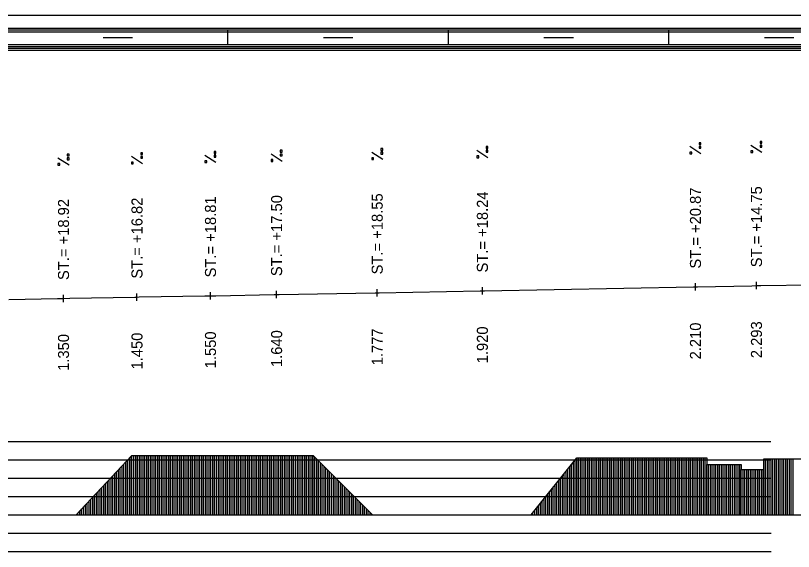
# Model space of a CAD drawing. Extents: x 2 to 10148, y 0 to 380.
# Drawn here: x 427.6 to 533.5, y 307 to 380 of the extents above; entities that cross this region are included whole.
import ezdxf

# ---------------------------------------------------------------- set-up
doc = ezdxf.new("R2010")
doc.units = 0
for name, color, linetype in [('NIVELETA_CARA', 7, 'Continuous'), ('NIVELETA_TEXT', 7, 'Continuous'), ('RAM', 7, 'Continuous'), ('ZRYCHL_CARA_C', 7, 'Continuous'), ('ZRYCHL_RASTR', 7, 'Continuous')]:
    doc.layers.add(name, color=color, linetype=linetype)

msp = doc.modelspace()

# ---------------------------------------------------------------- linework, layer by layer
at = {"layer": 'NIVELETA_CARA'}
for p, q in [((491.14, 342), (491.14, 343)), ((491.45, 342.51), (519.88, 343.03)), ((519.88, 343.03), (520.14, 343.03)), ((520.14, 342.53), (520.14, 343.53)), ((520.14, 343.03), (520.4, 343.04)), ((520.4, 343.04), (527.83, 343.19)), ((527.83, 343.19), (528.44, 343.21)), ((528.44, 342.71), (528.44, 343.71)), ((528.44, 343.21), (529.05, 343.22)), ((529.05, 343.22), (539.11, 343.36)), ((434.14, 340.97), (434.14, 341.97)), ((444.14, 341.16), (444.14, 342.16)), ((454.14, 341.33), (454.14, 342.33)), ((454.89, 341.84), (462.81, 341.99)), ((462.81, 341.99), (463.14, 342)), ((463.14, 341.5), (463.14, 342.5)), ((463.14, 342), (463.47, 342)), ((463.47, 342), (476.57, 342.23)), ((476.57, 342.23), (476.83, 342.24)), ((476.83, 341.74), (476.83, 342.74)), ((476.83, 342.24), (477.09, 342.24)), ((477.09, 342.24), (490.83, 342.5)), ((490.83, 342.5), (491.14, 342.5)), ((491.14, 342.5), (491.45, 342.51)), ((426.72, 341.32), (433.3, 341.46)), ((433.3, 341.46), (434.14, 341.47)), ((434.14, 341.47), (434.98, 341.49)), ((434.98, 341.49), (443.86, 341.66)), ((443.86, 341.66), (444.14, 341.66)), ((444.14, 341.66), (444.42, 341.67)), ((444.42, 341.67), (453.39, 341.82)), ((453.39, 341.82), (454.14, 341.83)), ((454.14, 341.83), (454.89, 341.84))]:
    msp.add_line(p, q, dxfattribs=at)
at = {"layer": 'NIVELETA_TEXT'}
for p, q in [((491.89, 362.15), (491.64, 362.15)), ((491.64, 362.15), (491.64, 361.9)), ((491.89, 361.9), (491.89, 362.15)), ((520.89, 361.16), (519.39, 362.15)), ((520.89, 362.68), (520.64, 362.68)), ((520.64, 362.68), (520.64, 362.43)), ((520.64, 362.43), (520.89, 362.43)), ((520.64, 362.43), (520.65, 362.43)), ((520.89, 362.16), (520.64, 362.16)), ((520.64, 362.16), (520.64, 361.92)), ((520.89, 362.43), (520.89, 362.68)), ((520.89, 361.92), (520.89, 362.16)), ((529.19, 361.33), (527.69, 362.32)), ((529.19, 362.85), (528.94, 362.85)), ((528.94, 362.85), (528.94, 362.61)), ((528.94, 362.61), (528.95, 362.6)), ((528.94, 362.6), (529.19, 362.6)), ((529.19, 362.34), (528.94, 362.34)), ((528.94, 362.34), (528.94, 362.1)), ((528.94, 362.1), (528.95, 362.09)), ((528.94, 362.09), (529.19, 362.09)), ((529.19, 362.6), (529.19, 362.85)), ((529.19, 362.09), (529.19, 362.34)), ((434.89, 361.12), (434.64, 361.12)), ((434.64, 361.12), (434.64, 360.87)), ((434.89, 360.87), (434.89, 361.12)), ((444.89, 361.3), (444.64, 361.3)), ((444.64, 361.3), (444.64, 361.06)), ((444.64, 361.06), (444.89, 361.06)), ((444.64, 361.06), (444.65, 361.06)), ((444.89, 361.06), (444.89, 361.3)), ((454.89, 361.47), (454.64, 361.47)), ((454.64, 361.47), (454.64, 361.23)), ((454.64, 361.23), (454.89, 361.23)), ((454.64, 361.23), (454.65, 361.23)), ((454.89, 361.23), (454.89, 361.47)), ((463.89, 360.13), (462.39, 361.12)), ((463.89, 361.64), (463.64, 361.64)), ((463.64, 361.64), (463.64, 361.4)), ((463.64, 361.4), (463.65, 361.39)), ((463.64, 361.39), (463.89, 361.39)), ((463.89, 361.13), (463.64, 361.13)), ((463.64, 361.13), (463.64, 360.89)), ((463.89, 361.39), (463.89, 361.64)), ((463.89, 360.88), (463.89, 361.13)), ((477.58, 360.37), (476.08, 361.36)), ((477.58, 361.88), (477.33, 361.88)), ((477.33, 361.88), (477.33, 361.64)), ((477.33, 361.64), (477.34, 361.63)), ((477.33, 361.63), (477.58, 361.63)), ((477.58, 361.37), (477.33, 361.37)), ((477.33, 361.37), (477.33, 361.13)), ((477.33, 361.13), (477.34, 361.12)), ((477.33, 361.12), (477.58, 361.12)), ((477.58, 361.63), (477.58, 361.88)), ((477.58, 361.12), (477.58, 361.37)), ((491.89, 360.63), (490.39, 361.62)), ((491.64, 361.9), (491.89, 361.9)), ((491.64, 361.9), (491.65, 361.9)), ((491.89, 361.64), (491.64, 361.64)), ((491.64, 361.64), (491.64, 361.39)), ((491.64, 361.39), (491.89, 361.39)), ((491.64, 361.39), (491.65, 361.39)), ((491.89, 361.39), (491.89, 361.64)), ((519.64, 361.41), (519.39, 361.41)), ((519.39, 361.41), (519.39, 361.16)), ((519.39, 361.16), (519.64, 361.16)), ((519.39, 361.16), (519.4, 361.16)), ((519.64, 361.16), (519.64, 361.41)), ((520.64, 361.92), (520.89, 361.92)), ((520.64, 361.92), (520.65, 361.92)), ((527.94, 361.58), (527.69, 361.58)), ((527.69, 361.58), (527.69, 361.34)), ((527.69, 361.34), (527.7, 361.33)), ((527.69, 361.33), (527.94, 361.33)), ((527.94, 361.33), (527.94, 361.58)), ((434.89, 359.6), (433.39, 360.59)), ((434.64, 360.87), (434.89, 360.87)), ((434.64, 360.87), (434.65, 360.87)), ((434.89, 360.6), (434.64, 360.6)), ((434.64, 360.6), (434.64, 360.36)), ((434.64, 360.36), (434.89, 360.36)), ((434.64, 360.36), (434.65, 360.36)), ((434.89, 360.36), (434.89, 360.6)), ((444.89, 359.79), (443.39, 360.78)), ((443.64, 360.04), (443.39, 360.04)), ((443.39, 360.04), (443.39, 359.79)), ((443.64, 359.79), (443.64, 360.04)), ((444.89, 360.79), (444.64, 360.79)), ((444.64, 360.79), (444.64, 360.55)), ((444.64, 360.55), (444.89, 360.55)), ((444.64, 360.55), (444.65, 360.55)), ((444.89, 360.55), (444.89, 360.79)), ((454.89, 359.96), (453.39, 360.95)), ((453.64, 360.2), (453.39, 360.2)), ((453.39, 360.2), (453.39, 359.96)), ((453.39, 359.96), (453.64, 359.96)), ((453.39, 359.96), (453.4, 359.96)), ((453.64, 359.96), (453.64, 360.2)), ((454.89, 360.96), (454.64, 360.96)), ((454.64, 360.96), (454.64, 360.72)), ((454.64, 360.72), (454.65, 360.71)), ((454.64, 360.71), (454.89, 360.71)), ((454.89, 360.71), (454.89, 360.96)), ((462.64, 360.37), (462.39, 360.37)), ((462.39, 360.37), (462.39, 360.13)), ((462.39, 360.13), (462.64, 360.13)), ((462.39, 360.13), (462.4, 360.13)), ((462.64, 360.13), (462.64, 360.37)), ((463.64, 360.89), (463.65, 360.88)), ((463.64, 360.88), (463.89, 360.88)), ((476.33, 360.61), (476.08, 360.61)), ((476.08, 360.61), (476.08, 360.37)), ((476.08, 360.37), (476.33, 360.37)), ((476.08, 360.37), (476.09, 360.37)), ((476.33, 360.37), (476.33, 360.61)), ((490.64, 360.88), (490.39, 360.88)), ((490.39, 360.88), (490.39, 360.64)), ((490.39, 360.64), (490.4, 360.63)), ((490.39, 360.63), (490.64, 360.63)), ((490.64, 360.63), (490.64, 360.88)), ((433.64, 359.85), (433.39, 359.85)), ((433.39, 359.85), (433.39, 359.6)), ((433.39, 359.6), (433.64, 359.6)), ((433.39, 359.6), (433.4, 359.6)), ((433.64, 359.6), (433.64, 359.85)), ((443.39, 359.79), (443.64, 359.79)), ((443.39, 359.79), (443.4, 359.79))]:
    msp.add_line(p, q, dxfattribs=at)
at = {"layer": 'RAM'}
for p, q in [((632.74, 380), (1.52, 380)), ((632.74, 378.25), (3.52, 378.25)), ((632.74, 378), (3.52, 378)), ((456.52, 376), (456.52, 378)), ((486.52, 376), (486.52, 378)), ((516.52, 376), (516.52, 378)), ((632.74, 377.75), (3.52, 377.75)), ((439.52, 377), (443.52, 377)), ((469.52, 377), (473.52, 377)), ((499.52, 377), (503.52, 377)), ((529.52, 377), (533.52, 377)), ((632.74, 376), (5.52, 376)), ((632.74, 375.75), (5.52, 375.75)), ((632.74, 375.5), (5.52, 375.5)), ((632.74, 375.25), (5.52, 375.25))]:
    msp.add_line(p, q, dxfattribs=at)
at = {"layer": 'ZRYCHL_CARA_C'}
for p, q in [((435.86, 312), (443.46, 320.05)), ((443.36, 312), (443.36, 319.94)), ((443.46, 312), (443.46, 320.05)), ((443.46, 320.05), (468.11, 320.05)), ((443.71, 312), (443.71, 320.05)), ((443.96, 312), (443.96, 320.05)), ((444.21, 312), (444.21, 320.05)), ((444.46, 312), (444.46, 320.05)), ((444.71, 312), (444.71, 320.05)), ((444.96, 312), (444.96, 320.05)), ((445.21, 312), (445.21, 320.05)), ((445.46, 312), (445.46, 320.05)), ((445.71, 312), (445.71, 320.05)), ((445.96, 312), (445.96, 320.05)), ((446.21, 312), (446.21, 320.05)), ((446.46, 312), (446.46, 320.05)), ((446.71, 312), (446.71, 320.05)), ((446.96, 312), (446.96, 320.05)), ((447.21, 312), (447.21, 320.05)), ((447.46, 312), (447.46, 320.05)), ((447.71, 312), (447.71, 320.05)), ((447.96, 312), (447.96, 320.05)), ((448.21, 312), (448.21, 320.05)), ((448.46, 312), (448.46, 320.05)), ((448.71, 312), (448.71, 320.05)), ((448.96, 312), (448.96, 320.05)), ((449.21, 312), (449.21, 320.05)), ((449.46, 312), (449.46, 320.05)), ((449.71, 312), (449.71, 320.05)), ((449.96, 312), (449.96, 320.05)), ((450.21, 312), (450.21, 320.05)), ((450.46, 312), (450.46, 320.05)), ((450.71, 312), (450.71, 320.05)), ((450.96, 312), (450.96, 320.05)), ((451.21, 312), (451.21, 320.05)), ((451.46, 312), (451.46, 320.05)), ((451.71, 312), (451.71, 320.05)), ((451.96, 312), (451.96, 320.05)), ((452.21, 312), (452.21, 320.05)), ((452.46, 312), (452.46, 320.05)), ((452.71, 312), (452.71, 320.05)), ((452.96, 312), (452.96, 320.05)), ((453.21, 312), (453.21, 320.05)), ((453.46, 312), (453.46, 320.05)), ((453.71, 312), (453.71, 320.05)), ((453.96, 312), (453.96, 320.05)), ((454.21, 312), (454.21, 320.05)), ((454.46, 312), (454.46, 320.05)), ((454.71, 312), (454.71, 320.05)), ((454.96, 312), (454.96, 320.05)), ((455.21, 312), (455.21, 320.05)), ((455.46, 312), (455.46, 320.05)), ((455.71, 312), (455.71, 320.05)), ((455.96, 312), (455.96, 320.05)), ((456.21, 312), (456.21, 320.05)), ((456.46, 312), (456.46, 320.05)), ((456.71, 312), (456.71, 320.05)), ((456.96, 312), (456.96, 320.05)), ((457.21, 312), (457.21, 320.05)), ((457.46, 312), (457.46, 320.05)), ((457.71, 312), (457.71, 320.05)), ((457.96, 312), (457.96, 320.05)), ((458.21, 312), (458.21, 320.05)), ((458.46, 312), (458.46, 320.05)), ((458.71, 312), (458.71, 320.05)), ((458.96, 312), (458.96, 320.05)), ((459.21, 312), (459.21, 320.05)), ((459.46, 312), (459.46, 320.05)), ((459.71, 312), (459.71, 320.05)), ((459.96, 312), (459.96, 320.05)), ((460.21, 312), (460.21, 320.05)), ((460.46, 312), (460.46, 320.05)), ((460.71, 312), (460.71, 320.05)), ((460.96, 312), (460.96, 320.05)), ((461.21, 312), (461.21, 320.05)), ((461.46, 312), (461.46, 320.05)), ((461.71, 312), (461.71, 320.05)), ((461.96, 312), (461.96, 320.05)), ((462.21, 312), (462.21, 320.05)), ((462.46, 312), (462.46, 320.05)), ((462.71, 312), (462.71, 320.05)), ((462.96, 312), (462.96, 320.05)), ((463.21, 312), (463.21, 320.05)), ((463.46, 312), (463.46, 320.05)), ((463.71, 312), (463.71, 320.05)), ((463.96, 312), (463.96, 320.05)), ((464.21, 312), (464.21, 320.05)), ((464.46, 312), (464.46, 320.05)), ((464.71, 312), (464.71, 320.05)), ((464.96, 312), (464.96, 320.05)), ((465.21, 312), (465.21, 320.05)), ((465.46, 312), (465.46, 320.05)), ((465.71, 312), (465.71, 320.05)), ((465.96, 312), (465.96, 320.05)), ((466.21, 312), (466.21, 320.05)), ((466.46, 312), (466.46, 320.05)), ((466.71, 312), (466.71, 320.05)), ((466.96, 312), (466.96, 320.05)), ((467.21, 312), (467.21, 320.05)), ((467.46, 312), (467.46, 320.05)), ((467.71, 312), (467.71, 320.05)), ((467.96, 312), (467.96, 320.05)), ((468.11, 312), (468.11, 320.05)), ((468.11, 320.05), (476.18, 312)), ((468.36, 312), (468.36, 319.8)), ((497.78, 312), (503.98, 319.76)), ((503.98, 312), (503.98, 319.76)), ((503.98, 319.76), (521.68, 319.76)), ((504.23, 312), (504.23, 319.76)), ((504.48, 312), (504.48, 319.76)), ((504.73, 312), (504.73, 319.76)), ((504.98, 312), (504.98, 319.76)), ((505.23, 312), (505.23, 319.76)), ((505.48, 312), (505.48, 319.76)), ((505.73, 312), (505.73, 319.76)), ((505.98, 312), (505.98, 319.76)), ((506.23, 312), (506.23, 319.76)), ((506.48, 312), (506.48, 319.76)), ((506.73, 312), (506.73, 319.76)), ((506.98, 312), (506.98, 319.76)), ((507.23, 312), (507.23, 319.76)), ((507.48, 312), (507.48, 319.76)), ((507.73, 312), (507.73, 319.76)), ((507.98, 312), (507.98, 319.76)), ((508.23, 312), (508.23, 319.76)), ((508.48, 312), (508.48, 319.76)), ((508.73, 312), (508.73, 319.76)), ((508.98, 312), (508.98, 319.76)), ((509.23, 312), (509.23, 319.76)), ((509.48, 312), (509.48, 319.76)), ((509.73, 312), (509.73, 319.76)), ((509.98, 312), (509.98, 319.76)), ((510.23, 312), (510.23, 319.76)), ((510.48, 312), (510.48, 319.76)), ((510.73, 312), (510.73, 319.76)), ((510.98, 312), (510.98, 319.76)), ((511.23, 312), (511.23, 319.76)), ((511.48, 312), (511.48, 319.76)), ((511.73, 312), (511.73, 319.76)), ((511.98, 312), (511.98, 319.76)), ((512.23, 312), (512.23, 319.76)), ((512.48, 312), (512.48, 319.76)), ((512.73, 312), (512.73, 319.76)), ((512.98, 312), (512.98, 319.76)), ((513.23, 312), (513.23, 319.76)), ((513.48, 312), (513.48, 319.76)), ((513.73, 312), (513.73, 319.76)), ((513.98, 312), (513.98, 319.76)), ((514.23, 312), (514.23, 319.76)), ((514.48, 312), (514.48, 319.76)), ((514.73, 312), (514.73, 319.76)), ((514.98, 312), (514.98, 319.76)), ((515.23, 312), (515.23, 319.76)), ((515.48, 312), (515.48, 319.76)), ((515.73, 312), (515.73, 319.76)), ((515.98, 312), (515.98, 319.76)), ((516.23, 312), (516.23, 319.76)), ((516.48, 312), (516.48, 319.76)), ((516.73, 312), (516.73, 319.76)), ((516.98, 312), (516.98, 319.76)), ((517.23, 312), (517.23, 319.76)), ((517.48, 312), (517.48, 319.76)), ((517.73, 312), (517.73, 319.76)), ((517.98, 312), (517.98, 319.76)), ((518.23, 312), (518.23, 319.76)), ((518.48, 312), (518.48, 319.76)), ((518.73, 312), (518.73, 319.76)), ((518.98, 312), (518.98, 319.76)), ((519.23, 312), (519.23, 319.76)), ((519.48, 312), (519.48, 319.76)), ((519.73, 312), (519.73, 319.76)), ((519.98, 312), (519.98, 319.76)), ((520.23, 312), (520.23, 319.76)), ((520.48, 312), (520.48, 319.76)), ((520.73, 312), (520.73, 319.76)), ((520.98, 312), (520.98, 319.76)), ((521.23, 312), (521.23, 319.76)), ((521.48, 312), (521.48, 319.76)), ((521.68, 319.76), (521.68, 318.85)), ((442.36, 312), (442.36, 318.88)), ((442.61, 312), (442.61, 319.15)), ((442.86, 312), (442.86, 319.41)), ((443.11, 312), (443.11, 319.68)), ((468.61, 312), (468.61, 319.55)), ((468.86, 312), (468.86, 319.3)), ((469.11, 312), (469.11, 319.05)), ((469.36, 312), (469.36, 318.8)), ((503.28, 312), (503.28, 318.89)), ((503.53, 312), (503.53, 319.2)), ((503.78, 312), (503.78, 319.51)), ((521.68, 312), (521.68, 318.85)), ((521.68, 318.85), (526.36, 318.85)), ((521.93, 312), (521.93, 318.85)), ((522.18, 312), (522.18, 318.85)), ((522.43, 312), (522.43, 318.85)), ((522.68, 312), (522.68, 318.85)), ((522.93, 312), (522.93, 318.85)), ((523.18, 312), (523.18, 318.85)), ((523.43, 312), (523.43, 318.85)), ((523.68, 312), (523.68, 318.85)), ((523.93, 312), (523.93, 318.85)), ((524.18, 312), (524.18, 318.85)), ((524.43, 312), (524.43, 318.85)), ((524.68, 312), (524.68, 318.85)), ((524.93, 312), (524.93, 318.85)), ((525.18, 312), (525.18, 318.85)), ((525.43, 312), (525.43, 318.85)), ((525.68, 312), (525.68, 318.85)), ((525.93, 312), (525.93, 318.85)), ((526.18, 312), (526.18, 318.85)), ((526.36, 318.85), (526.36, 318.15)), ((529.43, 312), (529.43, 319.63)), ((529.43, 318.15), (529.43, 319.63)), ((529.43, 319.63), (554.3, 319.63)), ((529.68, 312), (529.68, 319.63)), ((529.93, 312), (529.93, 319.63)), ((530.18, 312), (530.18, 319.63)), ((530.43, 312), (530.43, 319.63)), ((530.68, 312), (530.68, 319.63)), ((530.93, 312), (530.93, 319.63)), ((531.18, 312), (531.18, 319.63)), ((531.43, 312), (531.43, 319.63)), ((531.68, 312), (531.68, 319.63)), ((531.93, 312), (531.93, 319.63)), ((532.18, 312), (532.18, 319.63)), ((532.43, 312), (532.43, 319.63)), ((532.68, 312), (532.68, 319.63)), ((532.93, 312), (532.93, 319.63)), ((533.18, 312), (533.18, 319.63)), ((533.43, 312), (533.43, 319.63)), ((441.36, 312), (441.36, 317.82)), ((441.61, 312), (441.61, 318.09)), ((441.86, 312), (441.86, 318.35)), ((442.11, 312), (442.11, 318.62)), ((469.61, 312), (469.61, 318.55)), ((469.86, 312), (469.86, 318.3)), ((470.11, 312), (470.11, 318.05)), ((470.36, 312), (470.36, 317.8)), ((502.28, 312), (502.28, 317.63)), ((502.53, 312), (502.53, 317.95)), ((502.78, 312), (502.78, 318.26)), ((503.03, 312), (503.03, 318.57)), ((526.36, 312), (526.36, 318.15)), ((526.36, 318.15), (529.43, 318.15)), ((526.61, 312), (526.61, 318.15)), ((526.86, 312), (526.86, 318.15)), ((527.11, 312), (527.11, 318.15)), ((527.36, 312), (527.36, 318.15)), ((527.61, 312), (527.61, 318.15)), ((527.86, 312), (527.86, 318.15)), ((528.11, 312), (528.11, 318.15)), ((528.36, 312), (528.36, 318.15)), ((528.61, 312), (528.61, 318.15)), ((528.86, 312), (528.86, 318.15)), ((529.11, 312), (529.11, 318.15)), ((529.36, 312), (529.36, 318.15)), ((440.36, 312), (440.36, 316.76)), ((440.61, 312), (440.61, 317.03)), ((440.86, 312), (440.86, 317.29)), ((441.11, 312), (441.11, 317.56)), ((470.61, 312), (470.61, 317.55)), ((470.86, 312), (470.86, 317.3)), ((471.11, 312), (471.11, 317.06)), ((471.36, 312), (471.36, 316.81)), ((471.61, 312), (471.61, 316.56)), ((501.53, 312), (501.53, 316.69)), ((501.78, 312), (501.78, 317.01)), ((502.03, 312), (502.03, 317.32)), ((439.36, 312), (439.36, 315.71)), ((439.61, 312), (439.61, 315.97)), ((439.86, 312), (439.86, 316.24)), ((440.11, 312), (440.11, 316.5)), ((471.86, 312), (471.86, 316.31)), ((472.11, 312), (472.11, 316.06)), ((472.36, 312), (472.36, 315.81)), ((472.61, 312), (472.61, 315.56)), ((500.78, 312), (500.78, 315.76)), ((501.03, 312), (501.03, 316.07)), ((501.28, 312), (501.28, 316.38)), ((438.36, 312), (438.36, 314.65)), ((438.61, 312), (438.61, 314.91)), ((438.86, 312), (438.86, 315.18)), ((439.11, 312), (439.11, 315.44)), ((472.86, 312), (472.86, 315.31)), ((473.11, 312), (473.11, 315.06)), ((473.36, 312), (473.36, 314.81)), ((473.61, 312), (473.61, 314.56)), ((499.78, 312), (499.78, 314.5)), ((500.03, 312), (500.03, 314.82)), ((500.28, 312), (500.28, 315.13)), ((500.53, 312), (500.53, 315.44)), ((437.36, 312), (437.36, 313.59)), ((437.61, 312), (437.61, 313.85)), ((437.86, 312), (437.86, 314.12)), ((438.11, 312), (438.11, 314.38)), ((473.86, 312), (473.86, 314.31)), ((474.11, 312), (474.11, 314.06)), ((474.36, 312), (474.36, 313.81)), ((474.61, 312), (474.61, 313.57)), ((499.03, 312), (499.03, 313.56)), ((499.28, 312), (499.28, 313.88)), ((499.53, 312), (499.53, 314.19)), ((436.36, 312), (436.36, 312.53)), ((436.61, 312), (436.61, 312.79)), ((436.86, 312), (436.86, 313.06)), ((437.11, 312), (437.11, 313.32)), ((474.86, 312), (474.86, 313.32)), ((475.11, 312), (475.11, 313.07)), ((475.36, 312), (475.36, 312.82)), ((475.61, 312), (475.61, 312.57)), ((475.86, 312), (475.86, 312.32)), ((498.03, 312), (498.03, 312.31)), ((498.28, 312), (498.28, 312.63)), ((498.53, 312), (498.53, 312.94)), ((498.78, 312), (498.78, 313.25)), ((303.52, 312), (632.74, 312)), ((436.11, 312), (436.11, 312.26)), ((476.11, 312), (476.11, 312.07))]:
    msp.add_line(p, q, dxfattribs=at)
at = {"layer": 'ZRYCHL_RASTR'}
for p, q in [((301.52, 322), (530.39, 322)), ((301.52, 319.5), (530.37, 319.5)), ((301.52, 317), (530.34, 317)), ((301.52, 314.5), (530.36, 314.5)), ((301.52, 309.5), (530.44, 309.5)), ((301.52, 307), (530.44, 307))]:
    msp.add_line(p, q, dxfattribs=at)

# ---------------------------------------------------------------- texts
at = {"layer": 'NIVELETA_TEXT'}
for s, p in [('ST.= +18.55', (477.58, 344.74)), ('ST.= +18.24', (491.89, 345)), ('ST.= +20.87', (520.89, 345.53)), ('ST.= +14.75', (529.19, 345.71)), ('ST.= +18.92', (434.89, 343.97)), ('ST.= +16.82', (444.89, 344.16)), ('ST.= +18.81', (454.89, 344.33)), ('ST.= +17.50', (463.89, 344.5)), ('2.210', (520.89, 333.16)), ('2.293', (529.19, 333.33)), ('1.450', (444.89, 331.79)), ('1.550', (454.89, 331.95)), ('1.640', (463.89, 332.12)), ('1.777', (477.58, 332.36)), ('1.920', (491.89, 332.63)), ('1.350', (434.89, 331.6))]:
    msp.add_text(s, height=1.5, rotation=90, dxfattribs=at).set_placement(p)

doc.saveas('drawing.dxf')
